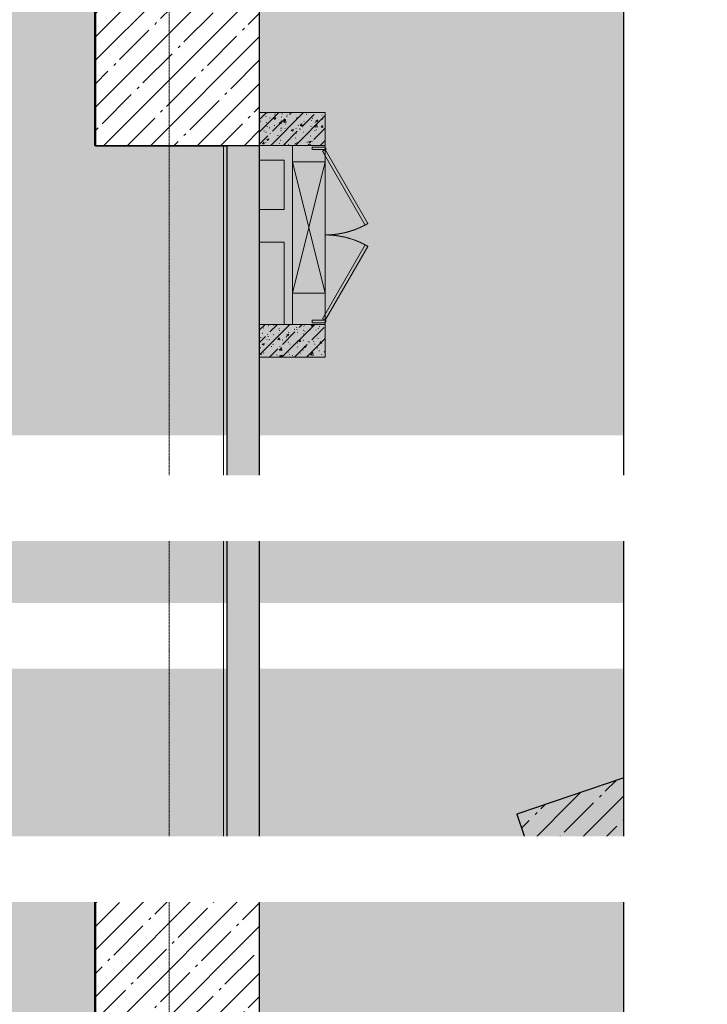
# Model space of a CAD drawing. Header units: millimetres. Extents: x -173851 to 481338, y -267897 to -21875.
# Tile 466 of 498: x -3905 to 283, y -89870 to -83874. Entities that reach past the tile are written whole.
import ezdxf
from ezdxf import colors
from ezdxf.entities.mleader import LeaderData, LeaderLine
from ezdxf.math import Vec2, Vec3

# ---------------------------------------------------------------- set-up
doc = ezdxf.new("R2010")
doc.units = ezdxf.units.MM
for name, pattern in [('-d1-01', [1, 0, -1]), ('-D1-02х01', [3, 2, -1]), ('-D1d1-15x02', [19, 15, -2, 0, -2]), ('DASHDOT', [25.4, 12.7, -6.35, 0, -6.35])]:
    doc.linetypes.add(name, pattern=pattern)
doc.layers.get('Defpoints').update_dxf_attribs({"color": 31})
for name, color, linetype, lineweight in [('_0', 7, 'Continuous', 13), ('Opening Swing', 7, '-D1-02х01', 5), ('Panel', 7, 'Continuous', 5), ('Двери', 7, 'Continuous', 5), ('Несущие колонны', 7, 'Continuous', 5), ('Общие ребра', 7, 'Continuous', 5), ('Окна', 7, 'Continuous', 5), ('Оси', 7, 'Continuous', 5), ('Основа _2_', 7, 'Continuous', 5), ('Отделка 2 _5_', 7, 'Continuous', 5), ('Перекрытия', 7, 'Continuous', 5), ('Стены', 7, 'Continuous', 5), ('Элементы узлов', 7, 'Continuous', 5)]:
    doc.layers.add(name, color=color, linetype=linetype, lineweight=lineweight)
for name, color, linetype, lineweight, true_color in [('_Разделитель помещений_', 7, '-d1-01', 5, 0x0080c0), ('dim_razv', 7, 'DASHDOT', 9, 0x0d1b0d), ('EOM vinoski', 7, 'Continuous', 5, 0x241b00)]:
    doc.layers.add(name, color=color, linetype=linetype, lineweight=lineweight, true_color=true_color)
doc.styles.add('fl_iso paper', font='isocpeur.ttf', dxfattribs={"width": 0.8, "oblique": 10})
doc.styles.add('In tre', font='isocpeur.ttf', dxfattribs={"width": 0.8, "oblique": 10})
pattern_1 = [(45, (-86552.85, -138717.98), (-142.5612, 142.5612), []), (45, (-86410.29, -138717.98), (-142.5612, 142.5612), [252.016, -50.403, 16.764, -33.639])]
pattern_2 = [(45, (-86552.85, -138717.98), (-75.43415, 75.43415), [106.68, -17.78, 3.556, -17.78]), (45, (-86552.85, -138642.59), (-75.43415, 75.43415), []), (50, (-86552.85, -138717.98), (127.52922, -11.15758), [13.335, -146.685]), (355, (-86552.85, -138717.98), (-24.66966, 133.74002), [10.668, -117.348]), (100.451, (-86542.22, -138718.91), (102.85973, 122.58178), [11.333, -124.663]), (46.184, (-86552.85, -138682.42), (189.75516, -29.43036), [20.002, -220.027]), (96.636, (-86537.03, -138684.87), (166.1822, 173.1996), [17, -186.995]), (351.184, (-86552.85, -138682.42), (166.18393, 173.19757), [16.002, -176.022]), (21, (-86535.07, -138691.31), (106.13027, -71.58603), [13.335, -146.685]), (326, (-86535.07, -138691.31), (43.26188, 128.93175), [10.668, -117.348]), (71.451, (-86526.22, -138697.27), (149.39198, 57.34505), [11.333, -124.663]), (37.5, (-86552.847, -138717.98), (2.162228, 59.188357), [3.353, -112.573, 3.353, -115.773, -117.793]), (37.5, (-86552.847, -138717.98), (2.162228, 59.188357), [-235.052, 3.353, -114.44]), (7.5, (-86552.85, -138717.98), (46.773857, 70.126152), [3.353, -64.567, 3.353, -109.906, -44.894]), (7.5, (-86552.85, -138717.98), (46.773857, 70.126152), [-181.178, 3.353, -41.542]), (327.5, (-86592.496, -138717.98), (94.913671, -4.010093), [3.353, -41.097, 3.353, -135.331, -184.023]), (327.5, (-86592.496, -138717.98), (94.913671, -4.010093), [-183.134, 3.353, -180.67]), (317.5, (-86610.28, -138717.98), (103.69057, 17.79882), [3.353, -54.432, 3.353, -88.748, -130.683]), (317.5, (-86610.28, -138717.98), (103.69057, 17.79882), [-149.885, 3.353, -127.33])]

# ---------------------------------------------------------------- blocks, each defined once
blk = doc.blocks.new('A_MEQ_OpeningWall-Rectangular - ЭОМ-10700996-50_AS_Plan_L01_Маркировочный - зависимый 4')
at = {"layer": 'Элементы узлов', "true_color": 0x808080, "transparency": 33554585}
blk.add_hatch(color=8, dxfattribs=at).paths.add_polyline_path([(-275, -100), (525, -100), (525, 100), (-275, 100)])
at = {"layer": 'Окна'}
for p, q in [((-275, 100), (-275, -100)), ((525, 100), (525, -100))]:
    blk.add_line(p, q, dxfattribs=at)
at = {"layer": 'Элементы узлов'}
for p, q in [((525, 100), (-275, -100)), ((-275, 100), (525, -100)), ((525, 100), (-275, 100)), ((-275, 100), (-275, -100)), ((525, -100), (525, 100)), ((-275, -100), (525, -100))]:
    blk.add_line(p, q, dxfattribs=at)
blk = doc.blocks.new('_DOT')
at = {"color": 0, "linetype": 'ByBlock'}
blk.add_line((-0.5, 0), (-1, 0), dxfattribs=at)
at = {"color": 0, "linetype": 'ByBlock', "const_width": 0.5}
blk.add_lwpolyline([(-0.25, 0, 1), (0.25, 0, 1)], format="xyb", close=True, dxfattribs=at)
blk = doc.blocks.new('A_MEQ_DoorWall - ЭО_СС-15820985-50_AS_Plan_L01_Маркировочный - зависимый 4')
at = {"layer": 'Opening Swing'}
for centre, start, end in [((-395, 100), 360, 30), ((645, 100), 150, 180)]:
    blk.add_arc(centre, 520, start, end, dxfattribs=at)
at = {"layer": 'Panel'}
for p, q in [((55.3, 360), (-395, 100)), ((65.3, 342.7), (55.3, 360)), ((184.7, 342.7), (194.7, 360)), ((194.7, 360), (645, 100)), ((-385, 82.7), (65.3, 342.7)), ((635, 82.7), (184.7, 342.7)), ((-395, 100), (-410, 100)), ((-410, 100), (-410, 20)), ((-395, 20), (-395, 100)), ((-395, 100), (-385, 82.7)), ((645, 100), (635, 82.7)), ((660, 100), (645, 100)), ((645, 100), (645, 20)), ((660, 20), (660, 100)), ((-410, 20), (-395, 20)), ((645, 20), (660, 20))]:
    blk.add_line(p, q, dxfattribs=at)
for centre in [(-400, 100), (650, 100)]:
    blk.add_arc(centre, 5, 0, 180, dxfattribs=at)
at = {"layer": 'Двери'}
for p, q in [((-420, 100), (-420, -100)), ((670, 100), (670, -100))]:
    blk.add_line(p, q, dxfattribs=at)

msp = doc.modelspace()

# ---------------------------------------------------------------- hatches: boundary and pattern name
at = {"layer": '_0', "transparency": 33554534}
h = msp.add_hatch(color=252, dxfattribs=at)
h.dxf.hatch_style = 1
h.paths.add_polyline_path([(-15724.1, -76989.6), (-13844.1, -76994.6), (-13844.1, -78089.6), (-13544.1, -78089.6), (-13544.1, -76989.6), (-11144.1, -76989.6), (-11144.1, -80439.6), (-13844.1, -80439.6), (-13844.1, -81089.6), (-15724.1, -81089.6)])
h.paths.add_polyline_path([(-10794.1, -92389.6), (-10794.1, -84659.6), (-10374.1, -84659.6), (-10374.1, -82519.6), (-10794.1, -82519.6), (-10794.1, -78309.6), (-10094.1, -78309.6), (-10094.1, -76189.6), (-11144.1, -76189.6), (-11144.1, -75689.6), (-6594.1, -75689.6), (-6594.1, -76589.6), (-5594.1, -76589.6), (-5594.1, -75689.6), (-2444.1, -75689.8), (-2444.1, -77569.5), (-2544.4, -77569.5), (-2544.4, -78189.6), (-3444.1, -78189.6), (-3444.1, -79189.6), (-2644.1, -79189.6), (-2644.1, -83639.6), (-3444.1, -83639.6), (-3444.1, -84639.6), (-2644.1, -84639.6), (-2644.1, -89089.6), (-3444.1, -89089.6), (-3444.1, -89989.6), (-5794.1, -89989.6), (-5794.1, -92389.6)])
h = msp.add_hatch(color=252, dxfattribs=at)
h.dxf.hatch_style = 1
h.paths.add_polyline_path([(-225, -79621.9), (-2446, -80372.9), (-2444.1, -105838.8), (-225, -105838.8), (-225, -92823.8), (-575, -92736.3), (125, -92561.3), (-225, -92473.8)])
at = {"layer": 'Несущие колонны'}
h = msp.add_hatch(dxfattribs=at)
h.set_pattern_fill('FP_7', color=256, style=0, pattern_type=2)
h.set_pattern_definition(pattern_1)
h.paths.add_polyline_path([(-2444.1, -84639.6), (-2444.1, -83639.6), (-3444.1, -83639.6), (-3444.1, -84639.6), (-2644.1, -84639.6)])
at = {"layer": 'Стены'}
h = msp.add_hatch(dxfattribs=at)
h.set_pattern_fill('FP_6', color=256, style=0, pattern_type=2)
h.set_pattern_definition(pattern_2)
h.paths.add_polyline_path([(-2444.1, -84639.6), (-2044.1, -84639.6), (-2044.1, -84439.6), (-2444.1, -84439.6)])

# ---------------------------------------------------------------- linework, layer by layer
at = {"layer": 'Несущие колонны'}
for p, q in [((-3444.1, -83639.6), (-3444.1, -84639.6)), ((-3444.1, -84639.6), (-2644.1, -84639.6))]:
    msp.add_line(p, q, dxfattribs=at)
at = {"layer": 'Несущие колонны', "lineweight": 25}
for p, q in [((-2444.1, -84639.6), (-2444.1, -83639.6)), ((-2644.1, -84639.6), (-2444.1, -84639.6))]:
    msp.add_line(p, q, dxfattribs=at)
at = {"layer": 'Общие ребра'}
for p, q in [((-3444.1, -84639.6), (-3444.1, -83639.6)), ((-2644.1, -84639.6), (-3444.1, -84639.6))]:
    msp.add_line(p, q, dxfattribs=at)
at = {"layer": 'Основа _2_', "lineweight": 9}
for p, q in [((-2044.1, -84439.6), (-2444.1, -84439.6)), ((-2444.1, -84439.6), (-2444.1, -84639.6)), ((-2044.1, -84639.6), (-2044.1, -84439.6)), ((-2444.1, -84639.6), (-2644.1, -84639.6)), ((-2444.1, -84639.6), (-2044.1, -84639.6))]:
    msp.add_line(p, q, dxfattribs=at)
at = {"layer": 'Отделка 2 _5_'}
for p, q in [((-3449.1, -83639.6), (-3449.1, -84639.6)), ((-3449.1, -84639.6), (-3444.1, -84639.6)), ((-3444.1, -84639.6), (-3444.1, -84644.6)), ((-3444.1, -84644.6), (-2644.1, -84644.6)), ((-2644.1, -84639.6), (-2664.1, -84639.6)), ((-2644.1, -84644.6), (-2644.1, -84639.6))]:
    msp.add_line(p, q, dxfattribs=at)
at = {"layer": 'Перекрытия'}
for p, q in [((-2444.1, -84439.6), (-2444.1, -82179.6)), ((-2444.1, -82179.6), (-2444.1, -84439.6)), ((-3444.1, -83639.6), (-3444.1, -84639.6)), ((-3444.1, -84639.6), (-3444.1, -83639.6)), ((-2044.1, -84439.6), (-2444.1, -84439.6)), ((-2444.1, -84439.6), (-2044.1, -84439.6)), ((-2044.1, -84655.3), (-2044.1, -84439.6)), ((-2044.1, -84439.6), (-2044.1, -84655.3)), ((-3444.1, -84639.6), (-2644.1, -84639.6)), ((-2644.1, -84639.6), (-3444.1, -84639.6)), ((-2294.1, -84729.6), (-2444.1, -84729.6)), ((-2444.1, -84729.6), (-2444.1, -85029.6)), ((-2444.1, -84729.6), (-2294.1, -84729.6)), ((-2444.1, -85029.6), (-2444.1, -84729.6)), ((-2294.1, -85029.6), (-2294.1, -84729.6)), ((-2294.1, -84729.6), (-2294.1, -85029.6)), ((-2444.1, -85029.6), (-2294.1, -85029.6)), ((-2294.1, -85029.6), (-2444.1, -85029.6)), ((-2294.1, -85229.6), (-2444.1, -85229.6)), ((-2444.1, -85229.6), (-2294.1, -85229.6))]:
    msp.add_line(p, q, dxfattribs=at)
at = {"layer": 'Стены'}
for p, q in [((-2244.1, -84639.6), (-2044.1, -84639.6)), ((-2444.1, -85029.6), (-2444.1, -84729.6))]:
    msp.add_line(p, q, dxfattribs=at)

# ---------------------------------------------------------------- block references
at = {"layer": 'Окна', "color": 8, "true_color": 0x7f7f7f, "rotation": 89.9999999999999}
msp.add_blockref('A_MEQ_OpeningWall-Rectangular - ЭОМ-10700996-50_AS_Plan_L01_Маркировочный - зависимый 4', (-2144.1, -85264.6), dxfattribs=at)

# ---------------------------------------------------------------- next in the draw order: leaders
at = {"layer": 'EOM vinoski', "linetype": 'ByBlock', "lineweight": 0}
ml = msp.add_multileader_mtext('Standard', dxfattribs=at)
ml.set_content('Элетровывод в стене, \\Pдля подключения бегущей строки', color=256, style='fl_iso paper')
ml.set_leader_properties(lineweight=5)
ml.set_arrow_properties(name='DOT')
ml.build(insert=Vec2(0, 0))
ml.multileader.update_dxf_attribs({"has_dogleg": 0, "text_left_attachment_type": 6, "text_right_attachment_type": 6, "dogleg_length": 0.5, "arrow_head_size": 40, "scale": 40})
ctx = ml.context
ctx.base_point, ctx.scale, ctx.char_height, ctx.arrow_head_size, ctx.landing_gap_size, ctx.plane_origin = Vec3(-20623.8, -86692.7), 40, 160, 40, 80, Vec3(-17964.2, -85857)
ctx.left_attachment, ctx.right_attachment = 6, 6
notes = []
notes.append((ctx, [(0, (1, 1, 0), (-18348.4, -86692.7), (-1, 0), 20, [(0, [(-17587.5, -87834.6), (-17944.1, -85544.6)], 0, [])])]))
ctx.mtext.insert, ctx.mtext.width, ctx.mtext.defined_height, ctx.mtext.line_spacing_factor, ctx.mtext.flow_direction = Vec3(-20543.8, -86484.7), 2212.836, 629.7, 0.9, 5
ctx.mtext.has_bg_fill, ctx.mtext.bg_color, ctx.mtext.bg_scale_factor, ctx.mtext.bg_transparency, ctx.mtext.use_window_bg_color = 1, -1027028792, 1.5, 0, 1
for ctx, leaders in notes:
    for number, flags, end, landing, length, lines in leaders:
        leader = LeaderData()
        leader.index, (leader.has_last_leader_line, leader.has_dogleg_vector, leader.attachment_direction) = number, flags
        leader.last_leader_point, leader.dogleg_vector, leader.dogleg_length = Vec3(end), Vec3(landing), length
        for number, points, colour, breaks in lines:
            line = LeaderLine()
            line.index, line.vertices, line.color, line.breaks = number, Vec3.list(points), colors.encode_raw_color(colour), breaks
            leader.lines.append(line)
        ctx.leaders.append(leader)

# ---------------------------------------------------------------- next in the draw order: hatches: boundary and pattern name
at = {"layer": 'Стены'}
h = msp.add_hatch(dxfattribs=at)
h.set_pattern_fill('FP_6', color=256, style=0, pattern_type=2)
h.set_pattern_definition(pattern_2)
h.paths.add_polyline_path([(-2444.1, -85929.6), (-2044.1, -85929.6), (-2044.1, -85729.6), (-2444.1, -85729.6)])

# ---------------------------------------------------------------- next in the draw order: linework, layer by layer
at = {"layer": 'Основа _2_', "lineweight": 9}
for p, q in [((-2444.1, -85729.6), (-2444.1, -84639.6)), ((-2044.1, -85729.6), (-2444.1, -85729.6)), ((-2044.1, -85929.6), (-2044.1, -85729.6)), ((-2444.1, -85929.6), (-2044.1, -85929.6))]:
    msp.add_line(p, q, dxfattribs=at)
at = {"layer": 'Перекрытия'}
for p, q in [((-2044.1, -85664.6), (-2044.1, -84704.6)), ((-2044.1, -84704.6), (-2044.1, -85664.6)), ((-2444.1, -85229.6), (-2444.1, -85729.6)), ((-2444.1, -85729.6), (-2444.1, -85229.6)), ((-2294.1, -85729.6), (-2294.1, -85229.6)), ((-2294.1, -85229.6), (-2294.1, -85729.6)), ((-2444.1, -85729.6), (-2294.1, -85729.6)), ((-2294.1, -85729.6), (-2444.1, -85729.6)), ((-2044.1, -85929.6), (-2044.1, -85713.9)), ((-2044.1, -85713.9), (-2044.1, -85929.6)), ((-2444.1, -85929.6), (-2044.1, -85929.6)), ((-2044.1, -85929.6), (-2444.1, -85929.6))]:
    msp.add_line(p, q, dxfattribs=at)
at = {"layer": 'Стены'}
for p, q in [((-2244.1, -85729.6), (-2244.1, -84639.6)), ((-2044.1, -84639.6), (-2044.1, -85729.6)), ((-2444.1, -85729.6), (-2444.1, -85229.6)), ((-2044.1, -85729.6), (-2244.1, -85729.6))]:
    msp.add_line(p, q, dxfattribs=at)

# ---------------------------------------------------------------- next in the draw order: block references
at = {"layer": 'Двери', "color": 8, "true_color": 0x7f7f7f, "rotation": 269.9999999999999}
msp.add_blockref('A_MEQ_DoorWall - ЭО_СС-15820985-50_AS_Plan_L01_Маркировочный - зависимый 4', (-2144.1, -85059.6), dxfattribs=at)
at = {"layer": 'Окна', "color": 8, "true_color": 0x7f7f7f, "rotation": 89.9999999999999}
msp.add_blockref('A_MEQ_OpeningWall-Rectangular - ЭОМ-10700996-50_AS_Plan_L01_Маркировочный - зависимый 4', (-2144.1, -85264.6), dxfattribs=at)

# ---------------------------------------------------------------- next in the draw order: leaders
at = {"layer": 'dim_razv', "color": 0, "linetype": 'ByBlock'}
ml = msp.add_multileader_mtext('Standard', dxfattribs=at)
ml.set_content('Керамогрнаит\\~Эстима LF01 NAT 300х300х10мм (или аналог)', style='In tre')
ml.set_leader_properties()
ml.build(insert=Vec2(0, 0))
ml.multileader.update_dxf_attribs({"text_left_attachment_type": 6, "text_right_attachment_type": 6, "dogleg_length": 1, "arrow_head_size": 0, "scale": 50})
ctx = ml.context
ctx.base_point, ctx.scale, ctx.char_height, ctx.arrow_head_size, ctx.landing_gap_size, ctx.plane_origin = Vec3(-33240, -87765.8), 50, 200, 0, 4.5, Vec3(-22351.8, -87551.4)
ctx.left_attachment, ctx.right_attachment = 6, 6
notes = []
notes.append((ctx, [(0, (1, 1, 0), (-29827.2, -87765.8), (-1, 0), 50, [(0, [(-28003.4, -88065.8), (-27603.4, -90092.7)], 0, [])])]))
ctx.mtext.insert, ctx.mtext.width, ctx.mtext.defined_height, ctx.mtext.flow_direction = Vec3(-33235.5, -87525.8), 3463.824, 696.6, 5
ctx.mtext.has_bg_fill, ctx.mtext.bg_color, ctx.mtext.bg_scale_factor, ctx.mtext.bg_transparency, ctx.mtext.use_window_bg_color = 1, -1027028792, 1.5, 0, 1
for ctx, leaders in notes:
    for number, flags, end, landing, length, lines in leaders:
        leader = LeaderData()
        leader.index, (leader.has_last_leader_line, leader.has_dogleg_vector, leader.attachment_direction) = number, flags
        leader.last_leader_point, leader.dogleg_vector, leader.dogleg_length = Vec3(end), Vec3(landing), length
        for number, points, colour, breaks in lines:
            line = LeaderLine()
            line.index, line.vertices, line.color, line.breaks = number, Vec3.list(points), colors.encode_raw_color(colour), breaks
            leader.lines.append(line)
        ctx.leaders.append(leader)

# ---------------------------------------------------------------- next in the draw order: hatches: boundary and pattern name
at = {"layer": 'Несущие колонны'}
h = msp.add_hatch(dxfattribs=at)
h.set_pattern_fill('FP_7', color=256, style=0, pattern_type=2)
h.set_pattern_definition(pattern_1)
h.paths.add_polyline_path([(-750, -89090.1), (-225, -88912.4), (-225, -88490.1), (-878.2, -88711.2)])
h = msp.add_hatch(dxfattribs=at)
h.set_pattern_fill('FP_7', color=256, style=0, pattern_type=2)
h.set_pattern_definition(pattern_1)
h.paths.add_polyline_path([(-3326.2, -90089.6), (-2444.1, -90089.6), (-2444.1, -89089.6), (-3444.1, -89089.6), (-3444.1, -90089.6)])
at = {"layer": 'Стены'}
h = msp.add_hatch(dxfattribs=at)
h.set_pattern_fill('FP_6', color=256, style=0, pattern_type=2)
h.set_pattern_definition(pattern_2)
h.paths.add_polyline_path([(-2444.1, -89089.6), (-2444.1, -84639.6), (-2644.1, -84639.6), (-2644.1, -89089.6)])

# ---------------------------------------------------------------- next in the draw order: linework, layer by layer
at = {"layer": '_Разделитель помещений_'}
msp.add_line((-2444.1, -80372.9), (-2444.1, -92239.6), dxfattribs=at)
at = {"layer": 'Defpoints', "linetype": 'ByBlock'}
msp.add_lwpolyline([(-11144.1, -75689.6), (-6594.1, -75689.6), (-6594.1, -76589.6), (-5594.1, -76589.6), (-5594.1, -75689.6), (-2444.1, -75689.8), (-2444.1, -77569.5), (-2544.4, -77569.5), (-2544.4, -78189.6), (-3444.1, -78189.6), (-3444.1, -79189.6), (-2644.1, -79189.6), (-2644.1, -83639.6), (-3444.1, -83639.6), (-3444.1, -84639.6), (-2644.1, -84639.6), (-2644.1, -89089.6), (-3444.1, -89089.6), (-3444.1, -89989.6), (-5794.1, -89989.6), (-5794.1, -92389.6), (-10794.1, -92389.6)], dxfattribs=at)
msp.add_lwpolyline([(-225, -79621.9), (-2446, -80372.9), (-2444.1, -105838.8), (-225, -105838.8), (-225, -92823.8), (-575, -92736.3), (125, -92561.3), (-225, -92473.8)], close=True, dxfattribs=at)
at = {"layer": 'Несущие колонны', "lineweight": 25}
for p, q in [((-225, -88490.1), (-878.2, -88711.2)), ((-878.2, -88711.2), (-750, -89090.1)), ((-750, -89090.1), (-225, -88912.4)), ((-2444.1, -90089.6), (-2444.1, -89089.6))]:
    msp.add_line(p, q, dxfattribs=at)
at = {"layer": 'Несущие колонны'}
for p, q in [((-2644.1, -89089.6), (-3444.1, -89089.6)), ((-3444.1, -89089.6), (-3444.1, -89989.6)), ((-2444.1, -89089.6), (-2644.1, -89089.6))]:
    msp.add_line(p, q, dxfattribs=at)
at = {"layer": 'Общие ребра'}
for p, q in [((-3444.1, -89989.6), (-3444.1, -89089.6)), ((-3444.1, -89089.6), (-2644.1, -89089.6)), ((-2644.1, -89089.6), (-2444.1, -89089.6))]:
    msp.add_line(p, q, dxfattribs=at)
at = {"layer": 'Оси', "linetype": '-D1d1-15x02'}
msp.add_line((-2994.1, -110209.9), (-2994.1, -65343.6), dxfattribs=at)
at = {"layer": 'Основа _2_', "lineweight": 9}
for p, q in [((-2644.1, -84639.6), (-2644.1, -89089.6)), ((-2644.1, -89089.6), (-2644.1, -84639.6)), ((-2444.1, -89089.6), (-2444.1, -85929.6))]:
    msp.add_line(p, q, dxfattribs=at)
at = {"layer": 'Отделка 2 _5_'}
for p, q in [((-2664.1, -84639.6), (-2664.1, -89089.6)), ((-3444.1, -89089.6), (-3449.1, -89089.6)), ((-3449.1, -89089.6), (-3449.1, -89969.6)), ((-2644.1, -89084.6), (-3444.1, -89084.6)), ((-3444.1, -89084.6), (-3444.1, -89089.6)), ((-2664.1, -89089.6), (-2644.1, -89089.6)), ((-2644.1, -89089.6), (-2644.1, -89084.6))]:
    msp.add_line(p, q, dxfattribs=at)
at = {"layer": 'Перекрытия'}
for p, q in [((-2644.1, -84639.6), (-2644.1, -89089.6)), ((-2644.1, -89089.6), (-2644.1, -84639.6)), ((-2444.1, -91339.6), (-2444.1, -85929.6)), ((-2444.1, -85929.6), (-2444.1, -91339.6)), ((-225, -88490.1), (-878.2, -88711.2)), ((-878.2, -88711.2), (-225, -88490.1)), ((-878.2, -88711.2), (-750, -89090.1)), ((-750, -89090.1), (-878.2, -88711.2)), ((-750, -89090.1), (-225, -88912.4)), ((-225, -88912.4), (-750, -89090.1)), ((-2644.1, -89089.6), (-3444.1, -89089.6)), ((-3444.1, -89089.6), (-3444.1, -90089.6)), ((-3444.1, -90089.6), (-3444.1, -89089.6)), ((-3444.1, -89089.6), (-2644.1, -89089.6))]:
    msp.add_line(p, q, dxfattribs=at)
at = {"layer": 'Стены'}
for p, q in [((-2444.1, -80372.9), (-2444.1, -89089.6)), ((-2444.1, -89089.6), (-2844.1, -89089.6))]:
    msp.add_line(p, q, dxfattribs=at)

# ---------------------------------------------------------------- next in the draw order: leaders
at = {"layer": 'dim_razv', "color": 0, "linetype": 'ByBlock'}
ml = msp.add_multileader_mtext('Standard', dxfattribs=at)
ml.set_content('Вертикально расположенная бегущая строка (время/дата/t%%D/этаж)', style='In tre')
ml.set_leader_properties()
ml.build(insert=Vec2(0, 0))
ml.multileader.update_dxf_attribs({"text_left_attachment_type": 6, "text_right_attachment_type": 6, "dogleg_length": 1, "arrow_head_size": 0, "scale": 50})
ctx = ml.context
ctx.base_point, ctx.scale, ctx.char_height, ctx.arrow_head_size, ctx.landing_gap_size, ctx.plane_origin = Vec3(-16953.1, -83609.6), 50, 200, 0, 4.5, Vec3(-20840, -72833.7)
ctx.left_attachment, ctx.right_attachment = 6, 6
notes = []
notes.append((ctx, [(1, (1, 1, 0), (-17003.1, -83609.6), (1, 0), 50, [(1, [(-17924.4, -85539.6)], 0, [])])]))
ctx.mtext.insert, ctx.mtext.width, ctx.mtext.defined_height, ctx.mtext.flow_direction = Vec3(-16948.6, -83349.6), 3092.716, 696.6, 5
ctx.mtext.has_bg_fill, ctx.mtext.bg_color, ctx.mtext.bg_scale_factor, ctx.mtext.bg_transparency, ctx.mtext.use_window_bg_color = 1, -1027028792, 1.5, 0, 1
ml = msp.add_multileader_mtext('Standard', dxfattribs=at)
ml.set_content('Плитка керамогранитная под камень, 600х1200мм', style='In tre')
ml.set_leader_properties()
ml.build(insert=Vec2(0, 0))
ml.multileader.update_dxf_attribs({"text_left_attachment_type": 6, "text_right_attachment_type": 6, "dogleg_length": 1, "arrow_head_size": 0, "scale": 50})
ctx = ml.context
ctx.base_point, ctx.scale, ctx.char_height, ctx.arrow_head_size, ctx.landing_gap_size, ctx.plane_origin = Vec3(-9951.7, -86987.6), 50, 200, 0, 4.5, Vec3(947.5, -84829)
ctx.left_attachment, ctx.right_attachment = 6, 6
notes.append((ctx, [(1, (1, 1, 0), (-10001.7, -86987.6), (1, 0), 50, [(0, [(-11162.2, -86099.6)], 0, [])])]))
ctx.mtext.insert, ctx.mtext.width, ctx.mtext.defined_height, ctx.mtext.flow_direction = Vec3(-9947.2, -86747.6), 2881.793, 696.6, 5
ctx.mtext.has_bg_fill, ctx.mtext.bg_color, ctx.mtext.bg_scale_factor, ctx.mtext.bg_transparency, ctx.mtext.use_window_bg_color = 1, -1027028792, 1.5, 0, 1
ml = msp.add_multileader_mtext('Standard', dxfattribs=at)
ml.set_content('Плитка керамогранитная под камень, 600х1200мм;\\Pотделку в помещении 3.3.10 выполнить на 100мм выше уровня подвесного потолка (до отм. +3,100)', style='In tre')
ml.set_leader_properties()
ml.build(insert=Vec2(0, 0))
ml.multileader.update_dxf_attribs({"text_left_attachment_type": 6, "text_right_attachment_type": 6, "dogleg_length": 1, "arrow_head_size": 0, "scale": 50})
ctx = ml.context
ctx.base_point, ctx.scale, ctx.char_height, ctx.arrow_head_size, ctx.landing_gap_size, ctx.plane_origin = Vec3(-26522, -92648.7), 50, 200, 0, 4.5, Vec3(-4820.2, -95867.6)
ctx.left_attachment, ctx.right_attachment = 6, 6
notes.append((ctx, [(0, (1, 1, 0), (-21154.2, -92648.7), (-1, 0), 50, [(1, [(-19644.1, -87789.6)], 0, [])])]))
ctx.mtext.insert, ctx.mtext.width, ctx.mtext.defined_height, ctx.mtext.flow_direction = Vec3(-26517.5, -92388.7), 5462.855, 696.6, 5
ctx.mtext.has_bg_fill, ctx.mtext.bg_color, ctx.mtext.bg_scale_factor, ctx.mtext.bg_transparency, ctx.mtext.use_window_bg_color = 1, -1027028792, 1.5, 0, 1
for ctx, leaders in notes:
    for number, flags, end, landing, length, lines in leaders:
        leader = LeaderData()
        leader.index, (leader.has_last_leader_line, leader.has_dogleg_vector, leader.attachment_direction) = number, flags
        leader.last_leader_point, leader.dogleg_vector, leader.dogleg_length = Vec3(end), Vec3(landing), length
        for number, points, colour, breaks in lines:
            line = LeaderLine()
            line.index, line.vertices, line.color, line.breaks = number, Vec3.list(points), colors.encode_raw_color(colour), breaks
            leader.lines.append(line)
        ctx.leaders.append(leader)

# ---------------------------------------------------------------- next in the draw order: leaders
ml = msp.add_multileader_mtext('Standard', dxfattribs=at)
ml.set_content('Стекло градиентное цветное', style='In tre')
ml.set_leader_properties()
ml.build(insert=Vec2(0, 0))
ml.multileader.update_dxf_attribs({"text_left_attachment_type": 6, "text_right_attachment_type": 6, "dogleg_length": 1, "arrow_head_size": 0, "scale": 50})
ctx = ml.context
ctx.base_point, ctx.scale, ctx.char_height, ctx.arrow_head_size, ctx.landing_gap_size, ctx.plane_origin = Vec3(-16551.5, -89207.4), 50, 200, 0, 4.5, Vec3(-6283, -84200.7)
ctx.left_attachment, ctx.right_attachment = 6, 6
notes = []
notes.append((ctx, [(1, (1, 1, 0), (-16601.5, -89207.4), (1, 0), 50, [(1, [(-17321.9, -87769.2)], 0, [])])]))
ctx.mtext.insert, ctx.mtext.width, ctx.mtext.defined_height, ctx.mtext.flow_direction = Vec3(-16547, -88947.4), 3092.716, 696.6, 5
ctx.mtext.has_bg_fill, ctx.mtext.bg_color, ctx.mtext.bg_scale_factor, ctx.mtext.bg_transparency, ctx.mtext.use_window_bg_color = 1, -1027028792, 1.5, 0, 1
for ctx, leaders in notes:
    for number, flags, end, landing, length, lines in leaders:
        leader = LeaderData()
        leader.index, (leader.has_last_leader_line, leader.has_dogleg_vector, leader.attachment_direction) = number, flags
        leader.last_leader_point, leader.dogleg_vector, leader.dogleg_length = Vec3(end), Vec3(landing), length
        for number, points, colour, breaks in lines:
            line = LeaderLine()
            line.index, line.vertices, line.color, line.breaks = number, Vec3.list(points), colors.encode_raw_color(colour), breaks
            leader.lines.append(line)
        ctx.leaders.append(leader)

doc.saveas('drawing.dxf')
